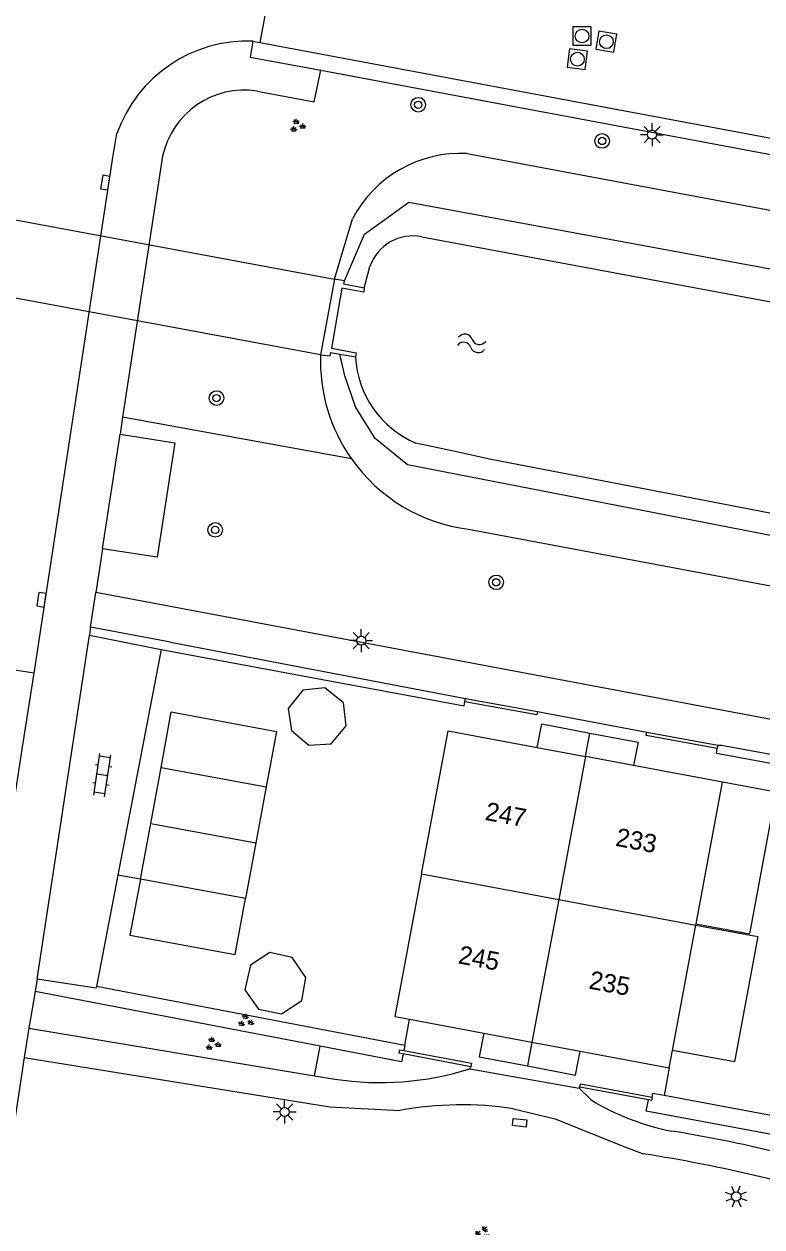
# Model space of a CAD drawing. Extents: x 124000 to 128010, y 398999 to 403000.
# Drawn here: x 126507.7 to 126548.1, y 399560.1 to 399626 of the extents above; entities that cross this region are included whole.
import ezdxf

# ---------------------------------------------------------------- set-up
doc = ezdxf.new("R2010")
doc.units = 0
for name, color, linetype in [('gg-afsc-hekwerk', 7, 'Continuous'), ('gg-afsc-muur', 7, 'Continuous'), ('gg-anno-huisnummerreeks BGT', 7, 'Continuous'), ('gg-bbg-bijgebouw', 7, 'Continuous'), ('gg-bbg-gedigitaliseerde bijgebouw', 7, 'Continuous'), ('gg-bbg-hoofdgebouw', 7, 'Continuous'), ('gg-bbg-luifel en loopbrug', 7, 'Continuous'), ('gg-bbg-tussenscheiding', 7, 'Continuous'), ('gg-knt-BGT kruinlijn', 7, 'Continuous'), ('gg-knt-verharding', 7, 'Continuous'), ('gg-knt-verharding nz', 7, 'Continuous'), ('gg-kntw-beschoeiing', 7, 'Continuous'), ('gg-kwrk-duiker nz vlak', 7, 'Continuous'), ('gg-kwrk-uitstroombak niveau min 01', 7, 'Continuous'), ('gt-grn-groengrens', 7, 'Continuous'), ('gt-grn-vlakafsluiter', 7, 'Continuous'), ('gt-grn-weggrens', 7, 'Continuous'), ('gt-symb-boom', 7, 'Continuous'), ('gt-symb-groenvak', 7, 'Continuous'), ('gt-symb-klinker verharding', 7, 'Continuous'), ('gt-symb-kolk', 7, 'Continuous'), ('gt-symb-kolk center center', 7, 'Continuous'), ('gt-symb-lichtmast', 7, 'Continuous'), ('gt-symb-rioolschacht', 7, 'Continuous'), ('gt-symb-watersymbool', 7, 'Continuous')]:
    doc.layers.add(name, color=color, linetype=linetype)

# ---------------------------------------------------------------- blocks, each defined once
blk = doc.blocks.new('gt0-BOOM')
at = {"layer": 'gt-symb-boom'}
for radius in [0.4, 0.2]:
    blk.add_circle((0, 0), radius, dxfattribs=at)
blk = doc.blocks.new('gt0-RS')
at = {"layer": 'gt-symb-rioolschacht'}
blk.add_lwpolyline([(-0.5, -0.5), (0.5, -0.5), (0.5, 0.5), (-0.5, 0.5)], close=True, dxfattribs=at)
blk.add_circle((0, 0), 0.375, dxfattribs=at)
blk = doc.blocks.new('gt0-LMAST')
at = {"layer": 'gt-symb-lichtmast'}
for p, q in [((-0.182, 0.173), (-0.447, 0.438)), ((-0.005, 0.246), (-0.005, 0.621)), ((0.172, 0.173), (0.437, 0.438)), ((-0.255, -0.004), (-0.63, -0.004)), ((-0.182, -0.181), (-0.447, -0.446)), ((-0.005, -0.254), (-0.005, -0.629)), ((0.437, -0.446), (0.172, -0.181)), ((0.245, -0.004), (0.62, -0.004))]:
    blk.add_line(p, q, dxfattribs=at)
blk.add_circle((-0.005, -0.004), 0.25, dxfattribs=at)
blk = doc.blocks.new('gt0-WA')
at = {"layer": 'gt-symb-watersymbool'}
for centre, start, end in [((-0.323, 0.022), 28.07249, 151.92751), ((0.427, 0.422), 208.07248, 331.92751), ((-0.323, -0.428), 28.07249, 151.92751), ((0.427, -0.028), 208.07248, 331.92751)]:
    blk.add_arc(centre, 0.425, start, end, dxfattribs=at)
blk = doc.blocks.new('gt0-GRVAK')
at = {"layer": 'gt-symb-groenvak'}
for p, q in [((-0.11, 0.189), (-0.228, 0.24)), ((-0.182, 0.153), (0.088, 0.153)), ((-0.091, 0.211), (-0.156, 0.322)), ((-0.047, 0.214), (-0.047, 0.393)), ((-0.004, 0.211), (0.061, 0.322)), ((0.015, 0.189), (0.133, 0.24)), ((0.262, -0.052), (0.197, 0.059)), ((0.305, -0.049), (0.305, 0.13)), ((0.349, -0.052), (0.414, 0.059)), ((-0.245, -0.228), (-0.363, -0.177)), ((-0.318, -0.264), (-0.047, -0.264)), ((-0.226, -0.206), (-0.291, -0.095)), ((-0.183, -0.203), (-0.183, -0.024)), ((-0.139, -0.206), (-0.074, -0.095)), ((-0.12, -0.228), (-0.002, -0.177)), ((0.243, -0.074), (0.125, -0.023)), ((0.17, -0.11), (0.441, -0.11)), ((0.368, -0.074), (0.486, -0.023))]:
    blk.add_line(p, q, dxfattribs=at)
blk = doc.blocks.new('gt0-KOLKCC')
at = {"layer": 'gt-symb-kolk center center'}
blk.add_lwpolyline([(-0.375, 0.2), (0.375, 0.2), (0.375, -0.2), (-0.375, -0.2)], close=True, dxfattribs=at)
blk = doc.blocks.new('gt0-KL1')
at = {"layer": 'gt-symb-klinker verharding'}
for p, q in [((-1.15, 0.3), (1.15, 0.3)), ((-1, -0.3), (-1, 0.3)), ((-0.5, 0.3), (-0.5, 0.45)), ((0, -0.3), (0, 0.3)), ((0.5, 0.3), (0.5, 0.45)), ((1, -0.3), (1, 0.3)), ((-1.15, -0.3), (1.15, -0.3)), ((-0.5, -0.45), (-0.5, -0.3)), ((0.5, -0.45), (0.5, -0.3))]:
    blk.add_line(p, q, dxfattribs=at)
blk = doc.blocks.new('gt0-KOLK')
at = {"layer": 'gt-symb-kolk'}
blk.add_lwpolyline([(0, 0), (0.375, 0), (0.375, 0.4), (-0.375, 0.4), (-0.375, 0), (0, 0)], dxfattribs=at)

msp = doc.modelspace()

# ---------------------------------------------------------------- linework, layer by layer
at = {"layer": 'gg-afsc-hekwerk'}
for p, q in [((126515.205, 399591.741), (126531.783, 399588.642)), ((126545.59, 399586.063), (126562.282, 399582.977)), ((126512.833, 399579.39), (126511.66, 399573.284)), ((126514.068, 399579.161), (126512.833, 399579.39)), ((126528.528, 399570.058), (126511.66, 399573.284)), ((126528.528, 399570.058), (126528.797, 399571.495)), ((126542.723, 399567.327), (126542.111, 399567.442)), ((126558.738, 399564.316), (126542.723, 399567.327))]:
    msp.add_line(p, q, dxfattribs=at)
at = {"layer": 'gg-afsc-muur'}
for p, q in [((126531.824, 399588.871), (126531.856, 399589.051)), ((126531.856, 399589.051), (126535.794, 399588.338)), ((126541.785, 399587.204), (126545.668, 399586.494)), ((126545.668, 399586.494), (126545.636, 399586.317)), ((126532.149, 399568.902), (126528.438, 399569.598)), ((126541.864, 399567.083), (126538.112, 399567.785))]:
    msp.add_line(p, q, dxfattribs=at)
for points in [[(126535.794, 399588.338), (126535.761, 399588.158), (126531.824, 399588.871)], [(126545.636, 399586.317), (126541.752, 399587.028), (126541.785, 399587.204)], [(126528.438, 399569.598), (126528.224, 399569.638), (126528.259, 399569.829), (126528.478, 399569.788)], [(126528.478, 399569.788), (126532.185, 399569.094), (126532.149, 399568.902)], [(126538.112, 399567.785), (126538.147, 399567.969), (126542.072, 399567.235)], [(126542.072, 399567.235), (126542.038, 399567.05), (126541.864, 399567.083)]]:
    msp.add_lwpolyline(points, dxfattribs=at)
at = {"layer": 'gg-bbg-bijgebouw'}
for p, q in [((126514.634, 399582.218), (126515.201, 399585.275)), ((126515.201, 399585.275), (126520.943, 399584.211)), ((126520.943, 399584.211), (126520.377, 399581.154)), ((126514.068, 399579.161), (126514.634, 399582.218)), ((126520.377, 399581.154), (126519.811, 399578.098)), ((126519.811, 399578.098), (126514.068, 399579.161))]:
    msp.add_line(p, q, dxfattribs=at)
at = {"layer": 'gg-bbg-gedigitaliseerde bijgebouw'}
for points in [[(126524.497, 399586.572), (126525.317, 399587.562), (126525.171, 399588.811), (126524.152, 399589.634), (126522.944, 399589.512), (126522.142, 399588.51), (126522.328, 399587.294), (126523.275, 399586.489), (126524.497, 399586.572)], [(126519.786, 399573.106), (126520.519, 399572.047), (126521.79, 399571.797), (126522.899, 399572.522), (126523.113, 399573.784), (126522.359, 399574.87), (126521.154, 399575.152), (126520.094, 399574.453), (126519.786, 399573.106)]]:
    msp.add_lwpolyline(points, dxfattribs=at)
at = {"layer": 'gg-bbg-hoofdgebouw'}
for p, q in [((126535.776, 399586.363), (126538.415, 399585.87)), ((126541.054, 399585.377), (126538.415, 399585.87)), ((126545.926, 399584.466), (126541.054, 399585.377)), ((126544.48, 399576.727), (126545.926, 399584.466)), ((126543.184, 399569.794), (126544.466, 399576.653)), ((126544.466, 399576.653), (126544.48, 399576.727)), ((126528.797, 399571.495), (126532.856, 399570.736)), ((126532.856, 399570.736), (126535.495, 399570.243)), ((126535.495, 399570.243), (126538.134, 399569.75)), ((126538.134, 399569.75), (126543.006, 399568.84)), ((126543.006, 399568.84), (126543.184, 399569.794))]:
    msp.add_line(p, q, dxfattribs=at)
for points in [[(126529.444, 399579.459), (126530.904, 399587.273), (126535.776, 399586.363)], [(126529.444, 399579.459), (126527.984, 399571.647), (126528.797, 399571.495)]]:
    msp.add_lwpolyline(points, dxfattribs=at)
at = {"layer": 'gg-bbg-luifel en loopbrug'}
for p, q in [((126538.415, 399585.87), (126538.661, 399587.159)), ((126544.48, 399576.727), (126547.419, 399576.177)), ((126535.495, 399570.243), (126535.246, 399568.943))]:
    msp.add_line(p, q, dxfattribs=at)
for points in [[(126515.201, 399585.275), (126515.75, 399588.314), (126521.505, 399587.248), (126520.943, 399584.211)], [(126535.776, 399586.363), (126536.025, 399587.663), (126538.661, 399587.159)], [(126538.661, 399587.159), (126541.298, 399586.654), (126541.054, 399585.377)], [(126547.419, 399576.177), (126548.865, 399583.917), (126545.926, 399584.466)], [(126514.068, 399579.161), (126513.487, 399576.105), (126519.244, 399575.039), (126519.811, 399578.098)], [(126544.466, 399576.653), (126547.856, 399576.02), (126546.575, 399569.161), (126543.184, 399569.794)], [(126532.856, 399570.736), (126532.61, 399569.448), (126535.246, 399568.943)], [(126535.246, 399568.943), (126537.883, 399568.439), (126538.134, 399569.75)]]:
    msp.add_lwpolyline(points, dxfattribs=at)
at = {"layer": 'gg-bbg-tussenscheiding'}
for p, q in [((126538.415, 399585.87), (126536.955, 399578.056)), ((126514.634, 399582.218), (126520.377, 399581.154)), ((126529.444, 399579.459), (126536.955, 399578.056)), ((126536.955, 399578.056), (126535.495, 399570.243)), ((126536.955, 399578.056), (126544.466, 399576.653))]:
    msp.add_line(p, q, dxfattribs=at)
at = {"layer": 'gg-knt-BGT kruinlijn'}
msp.add_line((126524.68, 399611.999), (126525.664, 399615.299), dxfattribs=at)
for points in [[(126531.953, 399618.878), (126672.477, 399592.587), (126676.055, 399590.909), (126677.969, 399589.606), (126679.53, 399589.318)], [(126532.02, 399598.31), (126670.063, 399572.435), (126673.392, 399572.629), (126676.357, 399572.6)]]:
    msp.add_lwpolyline(points, dxfattribs=at)
for centre, radius, start, end in [((126531.622, 399612.145), 6.742, 87.18583, 152.10162), ((126533.193, 399607.516), 9.278, 177.87778, 215.18785), ((126533.197, 399607.514), 9.279, 215.16614, 262.7146)]:
    msp.add_arc(centre, radius, start, end, dxfattribs=at)
at = {"layer": 'gg-knt-verharding'}
for p, q in [((126521.713, 399631.093), (126520.596, 399624.952)), ((126520.596, 399624.952), (126568.243, 399616.037)), ((126508.24, 399590.446), (126512.543, 399618.652)), ((126515.279, 399618.724), (126513.09, 399604.454)), ((126513.09, 399604.454), (126512.945, 399603.51)), ((126511.984, 399597.245), (126511.618, 399594.854)), ((126511.336, 399592.96), (126511.618, 399594.854)), ((126511.336, 399592.96), (126511.269, 399592.526)), ((126515.713, 399592.141), (126511.336, 399592.96)), ((126508.416, 399573.697), (126511.269, 399592.526)), ((126511.269, 399592.526), (126515.205, 399591.741)), ((126515.205, 399591.741), (126512.833, 399579.39)), ((126515.713, 399592.141), (126531.856, 399589.051)), ((126535.794, 399588.338), (126541.785, 399587.204)), ((126545.668, 399586.494), (126545.869, 399586.498)), ((126545.869, 399586.498), (126562.435, 399583.425)), ((126508.416, 399573.697), (126508.3, 399573.01)), ((126508.3, 399573.01), (126507.963, 399571.012)), ((126507.963, 399571.012), (126507.696, 399569.412)), ((126507.963, 399571.012), (126523.591, 399568.41)), ((126507.696, 399569.412), (126505.855, 399557.219)), ((126532.093, 399568.791), (126532.149, 399568.902)), ((126532.093, 399568.791), (126538.076, 399567.721)), ((126523.591, 399568.41), (126524.701, 399568.225)), ((126538.076, 399567.721), (126538.112, 399567.785)), ((126538.076, 399567.721), (126538.727, 399567.083))]:
    msp.add_line(p, q, dxfattribs=at)
for points in [[(126520.457, 399622.29), (126523.575, 399621.71), (126523.93, 399623.432)], [(126523.93, 399623.432), (126621.666, 399605.118), (126668.041, 399596.535), (126675.385, 399595.747)], [(126512.945, 399603.51), (126515.947, 399603.042), (126514.973, 399596.787), (126511.984, 399597.245)], [(126674.982, 399564.692), (126674.776, 399564.464), (126674.441, 399564.356), (126672.562, 399564.589), (126511.618, 399594.854)], [(126508.24, 399590.446), (126505.37, 399590.881), (126504.759, 399590.951), (126502.875, 399591.249)], [(126498.38, 399525.895), (126498.59, 399527.194), (126499.907, 399535.935), (126507.591, 399586.287), (126508.24, 399590.446)], [(126511.66, 399573.284), (126511.642, 399573.192), (126508.416, 399573.697)], [(126507.696, 399569.412), (126524.427, 399566.699), (126528.256, 399566.505)], [(126534.483, 399566.592), (126536.767, 399566.051), (126540.336, 399564.613), (126541.572, 399564.137)]]:
    msp.add_lwpolyline(points, dxfattribs=at)
for centre, radius, start, end in [((126519.74, 399617.789), 4.558, 80.94491, 168.16413), ((126527.197, 399584.18), 16.149, 261.10856, 287.64854), ((126531.623, 399548.428), 18.388, 81.05094, 100.54996), ((126545.77, 399578.745), 13.624, 238.87376, 258.93159), ((126531.899, 399494.7), 71.566, 70.75923, 80.95188), ((126529.506, 399485.676), 79.383, 71.79766, 81.25718)]:
    msp.add_arc(centre, radius, start, end, dxfattribs=at)
at = {"layer": 'gg-knt-verharding nz'}
for p, q in [((126520.224, 399625.022), (126520.596, 399624.952)), ((126512.543, 399618.652), (126512.771, 399619.969)), ((126511.984, 399597.245), (126512.945, 399603.51))]:
    msp.add_line(p, q, dxfattribs=at)
msp.add_arc((126519.933, 399617.429), 7.599, 87.80321, 160.46992, dxfattribs=at)
at = {"layer": 'gg-kntw-beschoeiing'}
for p, q in [((126529.465, 399614.321), (126566.006, 399607.497)), ((126526.317, 399611.508), (126526.621, 399612.691)), ((126531.199, 399602.581), (126529.132, 399603.03)), ((126590.277, 399591.152), (126543.224, 399600.214))]:
    msp.add_line(p, q, dxfattribs=at)
msp.add_lwpolyline([(126543.224, 399600.214), (126533.266, 399602.132), (126531.199, 399602.581)], dxfattribs=at)
for centre, radius, start, end in [((126528.984, 399611.864), 2.504, 78.92903, 160.70816), ((126531.294, 399608.063), 5.477, 183.34559, 246.75097)]:
    msp.add_arc(centre, radius, start, end, dxfattribs=at)
at = {"layer": 'gg-kwrk-duiker nz vlak'}
for p, q in [((126489.945, 399618.449), (126524.68, 399611.999)), ((126523.922, 399607.86), (126489.172, 399614.297))]:
    msp.add_line(p, q, dxfattribs=at)
at = {"layer": 'gg-kwrk-uitstroombak niveau min 01'}
for p, q in [((126524.68, 399611.999), (126523.922, 399607.86)), ((126525.228, 399611.902), (126524.68, 399611.999)), ((126524.973, 399607.901), (126525.826, 399607.743))]:
    msp.add_line(p, q, dxfattribs=at)
for points in [[(126526.317, 399611.508), (126526.282, 399611.294), (126525.095, 399611.499), (126524.52, 399608.226), (126525.864, 399607.968), (126525.826, 399607.743)], [(126526.317, 399611.508), (126525.203, 399611.727), (126525.228, 399611.902)], [(126523.922, 399607.86), (126524.44, 399607.795), (126524.485, 399607.992), (126524.973, 399607.901)]]:
    msp.add_lwpolyline(points, dxfattribs=at)
at = {"layer": 'gt-grn-groengrens'}
for p, q in [((126525.611, 399602.17), (126513.09, 399604.454)), ((126531.783, 399588.642), (126531.824, 399588.871)), ((126545.59, 399586.063), (126545.636, 399586.317)), ((126523.896, 399570.027), (126508.3, 399573.01)), ((126523.591, 399568.41), (126523.896, 399570.027)), ((126528.528, 399570.058), (126528.478, 399569.788)), ((126542.072, 399567.235), (126542.111, 399567.442))]:
    msp.add_line(p, q, dxfattribs=at)
for points in [[(126525.228, 399611.902), (126526.331, 399614.464), (126528.748, 399616.222), (126674.207, 399589.404), (126676.404, 399586.107), (126678.815, 399585.549)], [(126677.073, 399576.371), (126674.308, 399576.845), (126672.398, 399575.523), (126666.963, 399574.935), (126528.678, 399601.847), (126526.903, 399603.281), (126525.833, 399605.007), (126525.25, 399606.709), (126524.973, 399607.901)], [(126528.438, 399569.598), (126528.357, 399569.174), (126523.896, 399570.027)], [(126559.095, 399563.235), (126541.749, 399566.471), (126541.864, 399567.083)]]:
    msp.add_lwpolyline(points, dxfattribs=at)
at = {"layer": 'gt-grn-vlakafsluiter'}
msp.add_line((126543.006, 399568.84), (126542.723, 399567.327), dxfattribs=at)
at = {"layer": 'gt-grn-weggrens'}
msp.add_lwpolyline([(126520.224, 399625.022), (126520.062, 399624.157), (126523.93, 399623.432)], dxfattribs=at)

# ---------------------------------------------------------------- block references
at = {"layer": 'gt-symb-boom'}
for p in [(126529.269, 399621.545), (126539.334, 399619.562), (126518.229, 399605.494), (126518.155, 399598.277), (126533.537, 399595.409)]:
    msp.add_blockref('gt0-BOOM', p, dxfattribs=at)
at = {"layer": 'gt-symb-groenvak'}
for p in [(126522.642, 399620.389), (126518.016, 399570.139)]:
    msp.add_blockref('gt0-GRVAK', p, dxfattribs=at)
for p, rotation in [((126519.814, 399571.4), -10.837910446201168), ((126532.807, 399559.802), -38.58825564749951)]:
    msp.add_blockref('gt0-GRVAK', p, dxfattribs=dict(at, rotation=rotation))
at = {"layer": 'gt-symb-klinker verharding', "rotation": 81.37577126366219}
msp.add_blockref('gt0-KL1', (126511.973, 399584.861), dxfattribs=at)
at = {"layer": 'gt-symb-kolk'}
for p, rotation in [((126512.338, 399617.252), 81.31914941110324), ((126508.845, 399594.424), 81.31914941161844)]:
    msp.add_blockref('gt0-KOLK', p, dxfattribs=dict(at, rotation=rotation))
at = {"layer": 'gt-symb-kolk center center', "rotation": 173.4735550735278}
msp.add_blockref('gt0-KOLKCC', (126534.82, 399565.833), dxfattribs=at)
at = {"layer": 'gt-symb-lichtmast'}
for p in [(126542.073, 399619.91), (126526.154, 399592.221), (126521.959, 399566.43)]:
    msp.add_blockref('gt0-LMAST', p, dxfattribs=at)
at = {"layer": 'gt-symb-lichtmast', "rotation": 159.51770311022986}
msp.add_blockref('gt0-LMAST', (126546.664, 399561.794), dxfattribs=at)
at = {"layer": 'gt-symb-rioolschacht'}
msp.add_blockref('gt0-RS', (126538.237, 399625.306), dxfattribs=at)
for p, rotation in [((126539.568, 399624.994), 80.84860398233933), ((126537.978, 399624.038), 82.46974665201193)]:
    msp.add_blockref('gt0-RS', p, dxfattribs=dict(at, rotation=rotation))
at = {"layer": 'gt-symb-watersymbool', "rotation": -8.746162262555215}
msp.add_blockref('gt0-WA', (126532.134, 399608.495), dxfattribs=at)

# ---------------------------------------------------------------- texts
at = {"layer": 'gg-anno-huisnummerreeks BGT'}
for s, p in [('247', (126532.879, 399582.415)), ('233', (126540.022, 399580.997)), ('245', (126531.412, 399574.562)), ('235', (126538.562, 399573.184))]:
    msp.add_text(s, height=1, rotation=349.4, dxfattribs=at).set_placement(p)

doc.saveas('drawing.dxf')
